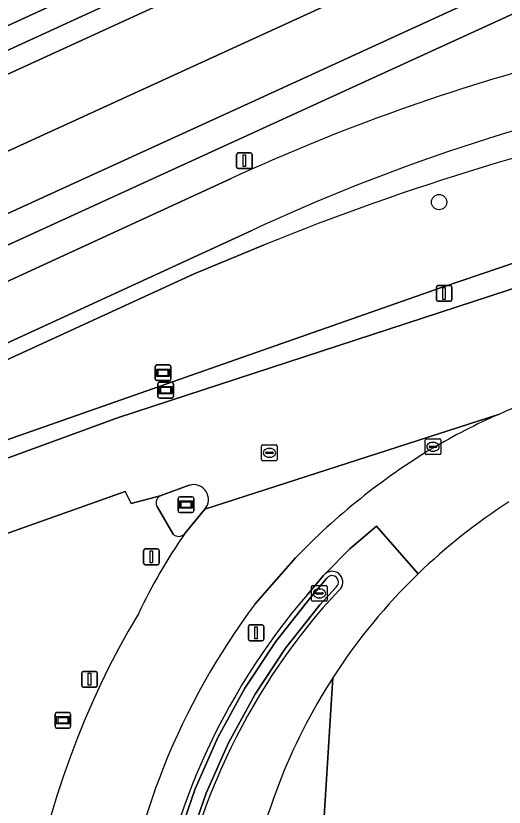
# Model space of a CAD drawing. Extents: x 155018 to 156648, y 383979 to 385733.
# Drawn here: x 155604.3 to 155635.4, y 384150.7 to 384201.1 of the extents above; entities that cross this region are included whole.
import ezdxf

# ---------------------------------------------------------------- set-up
doc = ezdxf.new("R2010")
doc.units = 0
for name, color, linetype in [('IMGEO_Boom', 7, 'Continuous'), ('IMGEO_Fietspad_gesloten', 7, 'Continuous'), ('IMGEO_Groenvoorziening', 7, 'Continuous'), ('IMGEO_Hek', 7, 'Continuous'), ('IMGEO_Informatiebord', 7, 'Continuous'), ('IMGEO_Kolk', 7, 'Continuous'), ('IMGEO_Lichtmast', 7, 'Continuous'), ('IMGEO_Oever', 7, 'Continuous'), ('IMGEO_Rijbaan_lokaal_gesloten', 7, 'Continuous'), ('IMGEO_Rijbaan_regionaal_gesloten', 7, 'Continuous'), ('IMGEO_Rioolput', 7, 'Continuous'), ('IMGEO_Verkeersbord', 7, 'Continuous'), ('IMGEO_Verkeersbordpaal', 7, 'Continuous'), ('IMGEO_Verkeerseiland_open', 7, 'Continuous'), ('IMGEO_Waterloop', 7, 'Continuous'), ('IMGEO_Wegwijzer', 7, 'Continuous')]:
    doc.layers.add(name, color=color, linetype=linetype)

msp = doc.modelspace()

# ---------------------------------------------------------------- linework, layer by layer
at = {"layer": 'IMGEO_Boom'}
msp.add_circle((155631.282, 384189.219), 0.489, dxfattribs=at)
at = {"layer": 'IMGEO_Fietspad_gesloten'}
for points in [[(155618.032, 384190.718), (155566.728, 384167.1), (155567.566, 384163.575)], [(155567.566, 384163.575), (155619.355, 384187.412)]]:
    msp.add_lwpolyline(points, dxfattribs=at)
for centre, radius, start, end in [((155671.906, 384074.027), 128.527, 104.5556, 114.78199), ((155672.224, 384073.838), 125.276, 101.85182, 114.96234)]:
    msp.add_arc(centre, radius, start, end, dxfattribs=at)
at = {"layer": 'IMGEO_Groenvoorziening'}
msp.add_lwpolyline([(155565.781, 384171.091), (155566.214, 384169.267), (155669.337, 384216.514), (155713.723, 384236.87), (155720.984, 384240.2), (155730.762, 384244.752), (155730.975, 384244.851), (155729.409, 384245.795), (155722.494, 384242.655), (155720.726, 384242.024), (155710.033, 384237.17), (155668.581, 384218.194), (155619.608, 384195.718), (155576.013, 384175.782)], close=True, dxfattribs=at)
for points in [[(155706.993, 384244.656), (155563.881, 384179.089), (155564.933, 384174.659), (155618.156, 384199.028), (155657.682, 384217.151), (155658.829, 384220.499), (155672.339, 384226.664), (155675.972, 384225.604), (155708.901, 384240.601)], [(155647.043, 384200.181), (155710.002, 384211.997), (155712.529, 384228.891), (155713.723, 384236.87), (155669.337, 384216.514), (155566.214, 384169.267), (155566.728, 384167.1)], [(155567.788, 384162.639), (155568.361, 384160.227), (155577.463, 384163.91), (155601.644, 384173.319), (155631.439, 384183.778), (155645.203, 384188.455), (155659.605, 384192.781), (155672.602, 384196.194), (155687.975, 384200.524), (155700.971, 384203.78), (155716.646, 384207.574), (155725.33, 384209.898), (155727.888, 384210.583), (155725.208, 384210.079), (155687.548, 384202.993), (155658.496, 384197.204), (155648.426, 384195.113)], [(155648.426, 384195.113), (155658.496, 384197.204), (155687.548, 384202.993), (155725.208, 384210.079), (155727.888, 384210.583), (155725.33, 384209.898), (155716.646, 384207.574), (155700.971, 384203.78), (155687.975, 384200.524), (155672.602, 384196.194), (155659.605, 384192.781), (155645.203, 384188.455), (155631.439, 384183.778), (155601.644, 384173.319), (155577.463, 384163.91), (155568.361, 384160.227)], [(155590.266, 384167.946), (155610.867, 384175.505), (155652.902, 384189.245), (155679.324, 384196.889)], [(155566.728, 384167.1), (155618.032, 384190.718)], [(155619.355, 384187.412), (155567.566, 384163.575), (155567.788, 384162.639), (155615.68, 384184.651), (155620.146, 384186.494)], [(155620.146, 384186.494), (155615.68, 384184.651), (155567.788, 384162.639)], [(155731.264, 384149.901), (155754.715, 384166.298), (155764.223, 384172.947), (155752.774, 384169.178), (155741.523, 384165.474), (155722.174, 384159.628), (155720.649, 384166.045), (155686.456, 384149.34), (155679.902, 384146.037), (155668.868, 384140.475), (155650.474, 384129.095), (155650.335, 384129.106), (155650.196, 384129.121), (155650.057, 384129.138), (155634.286, 384130.76), (155629.826, 384136.24), (155623.899, 384149.049), (155624.516, 384158.91)], [(155613.512, 384170.501), (155611.682, 384170.006), (155611.299, 384170.778), (155599.084, 384166.456)], [(155614.339, 384168.071), (155613.342, 384169.772)], [(155624.039, 384165.551), (155625.604, 384167.131), (155627.301, 384168.579), (155629.943, 384165.53)], [(155629.943, 384165.53), (155627.301, 384168.579), (155625.604, 384167.131), (155624.039, 384165.551)], [(155622.138, 384166.548), (155619.573, 384163.621)], [(155622.896, 384164.219), (155623.912, 384165.423)], [(155624.924, 384164.496), (155623.883, 384163.372)], [(155624.516, 384158.91), (155623.899, 384149.049), (155629.826, 384136.24), (155634.286, 384130.76), (155650.057, 384129.138)]]:
    msp.add_lwpolyline(points, dxfattribs=at)
for centre, radius, start, end in [((155671.906, 384074.027), 128.527, 104.5556, 114.78199), ((155672.224, 384073.838), 125.276, 101.85182, 114.96234), ((155681.316, 384036.492), 161.995, 101.71429, 112.1854), ((155681.316, 384036.492), 161.995, 101.71429, 112.1854), ((155653.21, 384135.127), 44.438, 107.8291, 114.0232), ((155653.041, 384135.501), 44.028, 114.0206, 120.2728), ((155653.278, 384136.605), 43.2, 121.2821, 136.1225), ((155613.772, 384170.056), 0.515, 120.2743, 213.4726), ((155655.851, 384138.765), 37.251, 122.6964, 134.068), ((155655.851, 384138.765), 37.251, 122.6964, 134.068), ((155643.344, 384148.383), 34.453, 145.1, 154.916), ((155614.702, 384168.437), 0.515, 225.2572, 318.4183), ((155624.453, 384165.013), 0.679, 127.5948, 142.8546), ((155624.461, 384165.006), 0.689, 312.2185, 127.7656), ((155655.903, 384138.714), 37.323, 134.0706, 147.2404), ((155655.903, 384138.714), 37.323, 134.0706, 147.2404), ((155655.615, 384136.144), 43.114, 139.3685, 172.8942), ((155655.985, 384136.377), 45.476, 143.1955, 173.2197), ((155655.603, 384136.149), 41.8, 139.3624, 172.8907), ((155657.725, 384135.643), 53.158, 149.0405, 192.8648), ((155655.883, 384138.727), 37.3, 147.2405, 170.8703), ((155655.883, 384138.727), 37.3, 147.2405, 170.8703)]:
    msp.add_arc(centre, radius, start, end, dxfattribs=at)
at = {"layer": 'IMGEO_Hek'}
msp.add_lwpolyline([(155566.214, 384169.267), (155669.337, 384216.514), (155720.984, 384240.2), (155730.975, 384244.851)], dxfattribs=at)
at = {"layer": 'IMGEO_Informatiebord'}
for p, q in [((155613.21, 384177.948), (155613.21, 384178.748)), ((155613.21, 384178.748), (155613.21, 384177.948)), ((155613.31, 384178.848), (155614.1, 384178.848)), ((155614.1, 384178.848), (155613.31, 384178.848)), ((155614.2, 384178.748), (155614.2, 384177.948)), ((155614.2, 384177.948), (155614.2, 384178.748)), ((155614.1, 384177.848), (155613.31, 384177.848)), ((155613.31, 384177.848), (155614.1, 384177.848)), ((155613.371, 384176.837), (155613.371, 384177.637)), ((155613.371, 384177.637), (155613.371, 384176.837)), ((155613.471, 384177.737), (155614.261, 384177.737)), ((155614.261, 384177.737), (155613.471, 384177.737)), ((155614.361, 384177.637), (155614.361, 384176.837)), ((155614.361, 384176.837), (155614.361, 384177.637)), ((155614.261, 384176.737), (155613.471, 384176.737)), ((155613.471, 384176.737), (155614.261, 384176.737))]:
    msp.add_line(p, q, dxfattribs=at)
for points in [[(155613.311, 384178.58), (155614.099, 384178.58), (155614.099, 384178.116), (155613.311, 384178.116), (155613.311, 384178.58)], [(155613.376, 384178.515), (155613.376, 384178.181), (155614.034, 384178.181), (155614.034, 384178.515), (155613.376, 384178.515)], [(155613.472, 384177.469), (155614.26, 384177.469), (155614.26, 384177.005), (155613.472, 384177.005), (155613.472, 384177.469)], [(155613.537, 384177.404), (155613.537, 384177.07), (155614.195, 384177.07), (155614.195, 384177.404), (155613.537, 384177.404)]]:
    msp.add_lwpolyline(points, dxfattribs=at)
for centre, start, end in [((155613.31, 384178.748), 90, 180), ((155613.31, 384178.748), 90, 180), ((155614.1, 384178.748), 0, 90), ((155614.1, 384178.748), 360, 90), ((155613.31, 384177.948), 180, 270), ((155613.31, 384177.948), 180, 270), ((155614.1, 384177.948), 270, 0), ((155614.1, 384177.948), 270, 0), ((155613.471, 384177.637), 90, 180), ((155613.471, 384177.637), 90, 180), ((155614.261, 384177.637), 0, 90), ((155614.261, 384177.637), 360, 90), ((155613.471, 384176.837), 180, 270), ((155613.471, 384176.837), 180, 270), ((155614.261, 384176.837), 270, 0), ((155614.261, 384176.837), 270, 0)]:
    msp.add_arc(centre, 0.1, start, end, dxfattribs=at)
at = {"layer": 'IMGEO_Kolk'}
for p, q in [((155630.394, 384173.202), (155630.394, 384174.054)), ((155630.469, 384174.128), (155631.321, 384174.128)), ((155630.882, 384173.908), (155630.907, 384173.908)), ((155631.395, 384174.054), (155631.395, 384173.202)), ((155630.653, 384173.622), (155630.653, 384173.634)), ((155631.091, 384173.585), (155630.693, 384173.585)), ((155630.696, 384173.671), (155631.094, 384173.671)), ((155631.137, 384173.634), (155631.137, 384173.622)), ((155631.321, 384173.128), (155630.469, 384173.128)), ((155630.905, 384173.348), (155630.88, 384173.348)), ((155623.161, 384163.857), (155623.161, 384164.709)), ((155623.236, 384164.783), (155624.088, 384164.783)), ((155623.463, 384164.326), (155623.861, 384164.326)), ((155623.649, 384164.563), (155623.674, 384164.563)), ((155624.162, 384164.709), (155624.162, 384163.857)), ((155623.42, 384164.277), (155623.42, 384164.289)), ((155623.858, 384164.24), (155623.46, 384164.24)), ((155623.672, 384164.003), (155623.647, 384164.003)), ((155623.904, 384164.289), (155623.904, 384164.277)), ((155624.088, 384163.783), (155623.236, 384163.783))]:
    msp.add_line(p, q, dxfattribs=at)
for points in [[(155630.394, 384173.202), (155630.394, 384174.054)], [(155630.469, 384174.128), (155631.321, 384174.128)], [(155631.395, 384174.054), (155631.395, 384173.202)], [(155631.321, 384173.128), (155630.469, 384173.128)], [(155623.161, 384163.857), (155623.161, 384164.709)], [(155623.236, 384164.783), (155624.088, 384164.783)], [(155624.162, 384164.709), (155624.162, 384163.857)], [(155624.088, 384163.783), (155623.236, 384163.783)]]:
    msp.add_lwpolyline(points, dxfattribs=at)
for centre, radius, start, end in [((155630.471, 384174.052), 0.0765, 91.552, 178.448), ((155630.471, 384174.052), 0.0765, 91.552, 178.448), ((155631.319, 384174.052), 0.0765, 1.552, 88.448), ((155631.319, 384174.052), 0.0765, 1.552, 88.448), ((155630.693, 384173.631), 0.0403, 85.8775, 175.7526), ((155630.69, 384173.621), 0.0366, 178.938, 274.7102), ((155631.094, 384173.628), 0.043, 264.8664, 352.4533), ((155631.098, 384173.633), 0.0386, 1.7309, 96.639), ((155630.471, 384173.204), 0.0765, 181.552, 268.448), ((155630.471, 384173.204), 0.0765, 181.552, 268.448), ((155631.319, 384173.204), 0.0765, 271.552, 358.448), ((155631.319, 384173.204), 0.0765, 271.552, 358.448), ((155623.238, 384164.707), 0.0765, 91.552, 178.448), ((155623.238, 384164.707), 0.0765, 91.552, 178.448), ((155623.46, 384164.286), 0.0403, 85.8775, 175.7526), ((155623.865, 384164.288), 0.0386, 1.7309, 96.639), ((155624.086, 384164.707), 0.0765, 1.552, 88.448), ((155624.086, 384164.707), 0.0765, 1.552, 88.448), ((155623.238, 384163.859), 0.0765, 181.552, 268.448), ((155623.238, 384163.859), 0.0765, 181.552, 268.448), ((155623.457, 384164.276), 0.0366, 178.938, 274.7102), ((155623.861, 384164.283), 0.043, 264.8664, 352.4533), ((155624.086, 384163.859), 0.0765, 271.552, 358.448), ((155624.086, 384163.859), 0.0765, 271.552, 358.448)]:
    msp.add_arc(centre, radius, start, end, dxfattribs=at)
for centre, major_axis, ratio, start_param, end_param in [((155630.881, 384173.628), (-0.387, 0.002), 0.722429, 4.712389, 7.853982), ((155630.906, 384173.628), (-0.39, 0.002), 0.717154, 1.570796, 4.712389), ((155623.648, 384164.283), (-0.387, 0.002), 0.722429, 4.712389, 7.853982), ((155623.673, 384164.283), (-0.39, 0.002), 0.717154, 1.570796, 4.712389)]:
    msp.add_ellipse(centre, major_axis=major_axis, ratio=ratio, start_param=start_param, end_param=end_param, dxfattribs=at)
at = {"layer": 'IMGEO_Lichtmast'}
for p, q in [((155618.389, 384191.458), (155618.389, 384192.258)), ((155618.389, 384192.258), (155618.389, 384191.458)), ((155618.489, 384192.358), (155619.279, 384192.358)), ((155619.279, 384192.358), (155618.489, 384192.358)), ((155619.379, 384192.258), (155619.379, 384191.458)), ((155619.379, 384191.458), (155619.379, 384192.258)), ((155619.279, 384191.358), (155618.489, 384191.358)), ((155618.489, 384191.358), (155619.279, 384191.358)), ((155631.107, 384183), (155631.107, 384183.8)), ((155631.107, 384183.8), (155631.107, 384183)), ((155631.207, 384183.9), (155631.997, 384183.9)), ((155631.997, 384183.9), (155631.207, 384183.9)), ((155632.097, 384183.8), (155632.097, 384183)), ((155632.097, 384183), (155632.097, 384183.8)), ((155631.997, 384182.9), (155631.207, 384182.9)), ((155631.207, 384182.9), (155631.997, 384182.9)), ((155608.626, 384159.319), (155609.416, 384159.319)), ((155609.416, 384159.319), (155608.626, 384159.319)), ((155608.526, 384158.419), (155608.526, 384159.219)), ((155608.526, 384159.219), (155608.526, 384158.419)), ((155609.516, 384159.219), (155609.516, 384158.419)), ((155609.516, 384158.419), (155609.516, 384159.219)), ((155609.416, 384158.319), (155608.626, 384158.319)), ((155608.626, 384158.319), (155609.416, 384158.319))]:
    msp.add_line(p, q, dxfattribs=at)
for points in [[(155618.809, 384192.233), (155618.959, 384192.233), (155618.959, 384191.483), (155618.809, 384191.483), (155618.809, 384192.233)], [(155631.527, 384183.775), (155631.677, 384183.775), (155631.677, 384183.025), (155631.527, 384183.025), (155631.527, 384183.775)], [(155608.946, 384159.194), (155609.096, 384159.194), (155609.096, 384158.444), (155608.946, 384158.444), (155608.946, 384159.194)]]:
    msp.add_lwpolyline(points, dxfattribs=at)
for centre, start, end in [((155618.489, 384192.258), 90, 180), ((155618.489, 384192.258), 90, 180), ((155619.279, 384192.258), 0, 90), ((155619.279, 384192.258), 360, 90), ((155618.489, 384191.458), 180, 270), ((155618.489, 384191.458), 180, 270), ((155619.279, 384191.458), 270, 0), ((155619.279, 384191.458), 270, 0), ((155631.207, 384183.8), 90, 180), ((155631.207, 384183.8), 90, 180), ((155631.997, 384183.8), 0, 90), ((155631.997, 384183.8), 360, 90), ((155631.207, 384183), 180, 270), ((155631.207, 384183), 180, 270), ((155631.997, 384183), 270, 0), ((155631.997, 384183), 270, 0), ((155608.626, 384159.219), 90, 180), ((155608.626, 384159.219), 90, 180), ((155609.416, 384159.219), 0, 90), ((155609.416, 384159.219), 360, 90), ((155608.626, 384158.419), 180, 270), ((155608.626, 384158.419), 180, 270), ((155609.416, 384158.419), 270, 0), ((155609.416, 384158.419), 270, 0)]:
    msp.add_arc(centre, 0.1, start, end, dxfattribs=at)
at = {"layer": 'IMGEO_Oever'}
for points in [[(155753.517, 384267.635), (155563.566, 384180.417), (155563.881, 384179.089), (155706.993, 384244.656)], [(155705.372, 384248.995), (155562.839, 384183.477), (155563.226, 384181.846), (155733.469, 384259.973)], [(155623.912, 384165.423), (155622.896, 384164.219)], [(155614.581, 384148.444), (155615.751, 384151.827), (155617.2, 384155.101), (155618.917, 384158.242), (155620.89, 384161.229), (155623.106, 384164.04), (155624.128, 384165.252)], [(155624.731, 384164.693), (155623.677, 384163.555), (155621.5, 384160.793), (155619.561, 384157.859), (155617.873, 384154.772), (155616.45, 384151.556), (155615.3, 384148.232)], [(155623.883, 384163.372), (155624.924, 384164.496)]]:
    msp.add_lwpolyline(points, dxfattribs=at)
for centre, radius, start, end in [((155624.453, 384165.013), 0.679, 127.5948, 142.8546), ((155624.461, 384165.006), 0.689, 312.2185, 127.7656), ((155624.461, 384165.006), 0.414, 310.7631, 143.5739), ((155655.615, 384136.144), 43.114, 139.3685, 172.8942), ((155655.603, 384136.149), 41.8, 139.3624, 172.8907)]:
    msp.add_arc(centre, radius, start, end, dxfattribs=at)
at = {"layer": 'IMGEO_Rijbaan_lokaal_gesloten'}
msp.add_lwpolyline([(155708.901, 384240.601), (155675.972, 384225.604), (155672.339, 384226.664), (155658.829, 384220.499), (155657.682, 384217.151), (155618.156, 384199.028), (155564.933, 384174.659), (155565.781, 384171.091), (155576.013, 384175.782), (155619.608, 384195.718), (155668.581, 384218.194), (155710.033, 384237.17), (155720.726, 384242.024)], dxfattribs=at)
at = {"layer": 'IMGEO_Rijbaan_regionaal_gesloten'}
for points in [[(155679.324, 384196.889), (155652.902, 384189.245), (155610.867, 384175.505), (155590.266, 384167.946)], [(155635.119, 384175.716), (155616.363, 384169.644), (155615.087, 384168.095)], [(155616.363, 384169.644), (155635.119, 384175.716)], [(155599.084, 384166.456), (155611.299, 384170.778), (155611.682, 384170.006), (155613.512, 384170.501), (155615.358, 384171.173)], [(155619.573, 384163.621), (155622.138, 384166.548)]]:
    msp.add_lwpolyline(points, dxfattribs=at)
for centre, radius, start, end in [((155653.21, 384135.127), 44.438, 107.8291, 114.0232), ((155653.041, 384135.501), 44.028, 114.0206, 120.2728), ((155653.278, 384136.605), 43.2, 121.2821, 136.1225), ((155615.646, 384170.267), 0.95, 319.009, 107.6242), ((155643.344, 384148.383), 34.453, 145.1, 154.916), ((155655.985, 384136.377), 45.476, 143.1955, 173.2197), ((155657.725, 384135.643), 53.158, 149.0405, 192.8648)]:
    msp.add_arc(centre, radius, start, end, dxfattribs=at)
at = {"layer": 'IMGEO_Rioolput'}
for p, q in [((155619.979, 384172.818), (155619.979, 384173.67)), ((155620.054, 384173.744), (155620.906, 384173.744)), ((155620.467, 384173.524), (155620.492, 384173.524)), ((155620.98, 384173.67), (155620.98, 384172.818)), ((155620.238, 384173.238), (155620.238, 384173.25)), ((155620.676, 384173.201), (155620.278, 384173.201)), ((155620.281, 384173.287), (155620.679, 384173.287)), ((155620.49, 384172.964), (155620.465, 384172.964)), ((155620.722, 384173.25), (155620.722, 384173.238)), ((155620.906, 384172.744), (155620.054, 384172.744))]:
    msp.add_line(p, q, dxfattribs=at)
for points in [[(155619.979, 384172.818), (155619.979, 384173.67)], [(155620.054, 384173.744), (155620.906, 384173.744)], [(155620.98, 384173.67), (155620.98, 384172.818)], [(155620.906, 384172.744), (155620.054, 384172.744)]]:
    msp.add_lwpolyline(points, dxfattribs=at)
for centre, radius, start, end in [((155620.056, 384173.668), 0.0765, 91.552, 178.448), ((155620.056, 384173.668), 0.0765, 91.552, 178.448), ((155620.904, 384173.668), 0.0765, 1.552, 88.448), ((155620.904, 384173.668), 0.0765, 1.552, 88.448), ((155620.278, 384173.247), 0.0403, 85.8775, 175.7526), ((155620.275, 384173.237), 0.0366, 178.938, 274.7102), ((155620.679, 384173.244), 0.043, 264.8664, 352.4533), ((155620.683, 384173.249), 0.0386, 1.7309, 96.639), ((155620.056, 384172.82), 0.0765, 181.552, 268.448), ((155620.056, 384172.82), 0.0765, 181.552, 268.448), ((155620.904, 384172.82), 0.0765, 271.552, 358.448), ((155620.904, 384172.82), 0.0765, 271.552, 358.448)]:
    msp.add_arc(centre, radius, start, end, dxfattribs=at)
for centre, major_axis, ratio, start_param, end_param in [((155620.466, 384173.244), (-0.387, 0.002), 0.722429, 4.712389, 7.853982), ((155620.491, 384173.244), (-0.39, 0.002), 0.717154, 1.570796, 4.712389)]:
    msp.add_ellipse(centre, major_axis=major_axis, ratio=ratio, start_param=start_param, end_param=end_param, dxfattribs=at)
at = {"layer": 'IMGEO_Verkeersbord'}
for p, q in [((155606.828, 384155.799), (155606.828, 384156.599)), ((155606.828, 384156.599), (155606.828, 384155.799)), ((155606.928, 384156.699), (155607.718, 384156.699)), ((155607.718, 384156.699), (155606.928, 384156.699)), ((155607.818, 384156.599), (155607.818, 384155.799)), ((155607.818, 384155.799), (155607.818, 384156.599)), ((155607.718, 384155.699), (155606.928, 384155.699)), ((155606.928, 384155.699), (155607.718, 384155.699))]:
    msp.add_line(p, q, dxfattribs=at)
for points in [[(155606.929, 384156.431), (155607.717, 384156.431), (155607.717, 384155.967), (155606.929, 384155.967), (155606.929, 384156.431)], [(155606.994, 384156.366), (155606.994, 384156.032), (155607.652, 384156.032), (155607.652, 384156.366), (155606.994, 384156.366)]]:
    msp.add_lwpolyline(points, dxfattribs=at)
for centre, start, end in [((155606.928, 384156.599), 90, 180), ((155606.928, 384156.599), 90, 180), ((155607.718, 384156.599), 0, 90), ((155607.718, 384156.599), 360, 90), ((155606.928, 384155.799), 180, 270), ((155606.928, 384155.799), 180, 270), ((155607.718, 384155.799), 270, 0), ((155607.718, 384155.799), 270, 0)]:
    msp.add_arc(centre, 0.1, start, end, dxfattribs=at)
at = {"layer": 'IMGEO_Verkeersbordpaal'}
for p, q in [((155612.466, 384166.217), (155612.466, 384167.017)), ((155612.466, 384167.017), (155612.466, 384166.217)), ((155612.566, 384167.117), (155613.356, 384167.117)), ((155613.356, 384167.117), (155612.566, 384167.117)), ((155613.456, 384167.017), (155613.456, 384166.217)), ((155613.456, 384166.217), (155613.456, 384167.017)), ((155613.356, 384166.117), (155612.566, 384166.117)), ((155612.566, 384166.117), (155613.356, 384166.117)), ((155619.135, 384161.374), (155619.135, 384162.174)), ((155619.135, 384162.174), (155619.135, 384161.374)), ((155619.235, 384162.274), (155620.025, 384162.274)), ((155620.025, 384162.274), (155619.235, 384162.274)), ((155620.125, 384162.174), (155620.125, 384161.374)), ((155620.125, 384161.374), (155620.125, 384162.174)), ((155620.025, 384161.274), (155619.235, 384161.274)), ((155619.235, 384161.274), (155620.025, 384161.274))]:
    msp.add_line(p, q, dxfattribs=at)
for points in [[(155612.886, 384166.992), (155613.036, 384166.992), (155613.036, 384166.242), (155612.886, 384166.242), (155612.886, 384166.992)], [(155619.555, 384162.149), (155619.705, 384162.149), (155619.705, 384161.399), (155619.555, 384161.399), (155619.555, 384162.149)]]:
    msp.add_lwpolyline(points, dxfattribs=at)
for centre, start, end in [((155612.566, 384167.017), 90, 180), ((155612.566, 384167.017), 90, 180), ((155613.356, 384167.017), 0, 90), ((155613.356, 384167.017), 360, 90), ((155612.566, 384166.217), 180, 270), ((155612.566, 384166.217), 180, 270), ((155613.356, 384166.217), 270, 0), ((155613.356, 384166.217), 270, 0), ((155619.235, 384162.174), 90, 180), ((155619.235, 384162.174), 90, 180), ((155620.025, 384162.174), 0, 90), ((155620.025, 384162.174), 360, 90), ((155619.235, 384161.374), 180, 270), ((155619.235, 384161.374), 180, 270), ((155620.025, 384161.374), 270, 0), ((155620.025, 384161.374), 270, 0)]:
    msp.add_arc(centre, 0.1, start, end, dxfattribs=at)
at = {"layer": 'IMGEO_Verkeerseiland_open'}
for points in [[(155615.358, 384171.173), (155613.512, 384170.501)], [(155613.342, 384169.772), (155614.339, 384168.071)], [(155615.087, 384168.095), (155616.363, 384169.644)]]:
    msp.add_lwpolyline(points, dxfattribs=at)
for centre, radius, start, end in [((155615.646, 384170.267), 0.95, 319.009, 107.6242), ((155613.772, 384170.056), 0.515, 120.2743, 213.4726), ((155614.702, 384168.437), 0.515, 225.2572, 318.4183)]:
    msp.add_arc(centre, radius, start, end, dxfattribs=at)
at = {"layer": 'IMGEO_Waterloop'}
for points in [[(155733.469, 384259.973), (155563.226, 384181.846), (155563.566, 384180.417), (155753.517, 384267.635)], [(155624.128, 384165.252), (155623.106, 384164.04), (155620.89, 384161.229), (155618.917, 384158.242), (155617.2, 384155.101), (155615.751, 384151.827), (155614.581, 384148.444)], [(155615.3, 384148.232), (155616.45, 384151.556), (155617.873, 384154.772), (155619.561, 384157.859), (155621.5, 384160.793), (155623.677, 384163.555), (155624.731, 384164.693)]]:
    msp.add_lwpolyline(points, dxfattribs=at)
msp.add_arc((155624.461, 384165.006), 0.414, 310.7631, 143.5739, dxfattribs=at)
at = {"layer": 'IMGEO_Wegwijzer'}
for p, q in [((155614.764, 384170.443), (155615.554, 384170.443)), ((155615.554, 384170.443), (155614.764, 384170.443)), ((155614.664, 384169.543), (155614.664, 384170.343)), ((155614.664, 384170.343), (155614.664, 384169.543)), ((155615.654, 384170.343), (155615.654, 384169.543)), ((155615.654, 384169.543), (155615.654, 384170.343)), ((155615.554, 384169.443), (155614.764, 384169.443)), ((155614.764, 384169.443), (155615.554, 384169.443))]:
    msp.add_line(p, q, dxfattribs=at)
for points in [[(155614.765, 384170.175), (155615.553, 384170.175), (155615.553, 384169.711), (155614.765, 384169.711), (155614.765, 384170.175)], [(155614.83, 384170.11), (155614.83, 384169.776), (155615.488, 384169.776), (155615.488, 384170.11), (155614.83, 384170.11)]]:
    msp.add_lwpolyline(points, dxfattribs=at)
for centre, start, end in [((155614.764, 384170.343), 90, 180), ((155614.764, 384170.343), 90, 180), ((155615.554, 384170.343), 0, 90), ((155615.554, 384170.343), 360, 90), ((155614.764, 384169.543), 180, 270), ((155614.764, 384169.543), 180, 270), ((155615.554, 384169.543), 270, 0), ((155615.554, 384169.543), 270, 0)]:
    msp.add_arc(centre, 0.1, start, end, dxfattribs=at)

doc.saveas('drawing.dxf')
